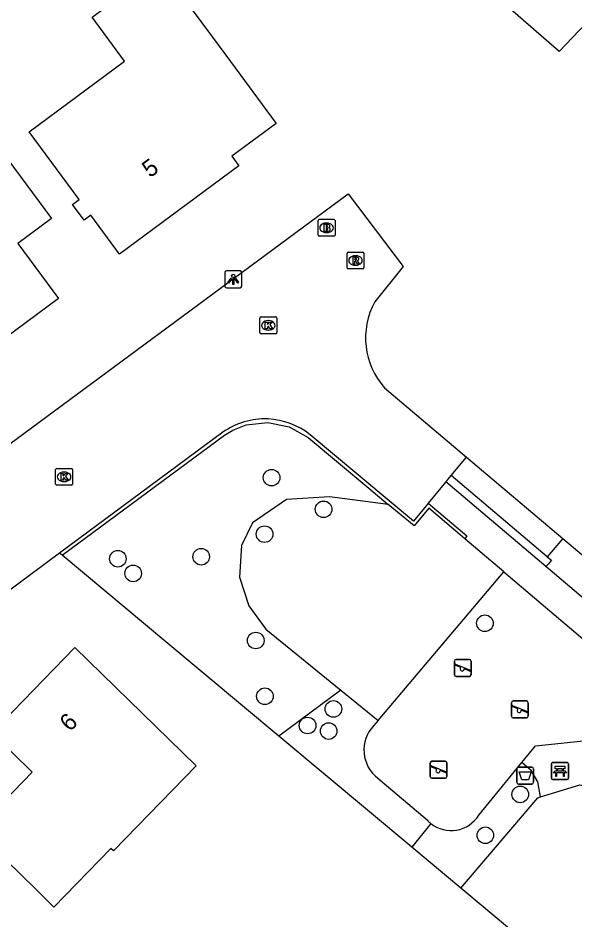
# Model space of a CAD drawing. Extents: x 157767 to 159171, y 387842 to 389425.
# Drawn here: x 158289 to 158321.9, y 388872.1 to 388925.3 of the extents above; entities that cross this region are included whole.
import ezdxf

# ---------------------------------------------------------------- set-up
doc = ezdxf.new("R2010")
doc.units = 0
for name, color, linetype in [('IMGEO_Afvalbak', 7, 'Continuous'), ('IMGEO_Bank', 7, 'Continuous'), ('IMGEO_Boom', 7, 'Continuous'), ('IMGEO_Brandkraan', 7, 'Continuous'), ('IMGEO_Groenvoorziening', 7, 'Continuous'), ('IMGEO_Haag', 7, 'Continuous'), ('IMGEO_Kolk', 7, 'Continuous'), ('IMGEO_Lichtpunt', 7, 'Continuous'), ('IMGEO_Pand', 7, 'Continuous'), ('IMGEO_Pand_nummerreeks', 7, 'Continuous'), ('IMGEO_Rijbaan_lokaal_open', 7, 'Continuous'), ('IMGEO_Rioolput', 7, 'Continuous'), ('IMGEO_Speelvoorziening', 7, 'Continuous'), ('IMGEO_Voetpad_open', 7, 'Continuous')]:
    doc.layers.add(name, color=color, linetype=linetype)

msp = doc.modelspace()

# ---------------------------------------------------------------- linework, layer by layer
at = {"layer": 'IMGEO_Afvalbak'}
for p, q in [((158318.46, 388880.183), (158318.46, 388880.983)), ((158318.46, 388880.983), (158318.46, 388880.183)), ((158318.56, 388881.083), (158319.35, 388881.083)), ((158319.35, 388881.083), (158318.56, 388881.083)), ((158319.45, 388880.983), (158319.45, 388880.183)), ((158319.45, 388880.183), (158319.45, 388880.983)), ((158319.35, 388880.083), (158318.56, 388880.083)), ((158318.56, 388880.083), (158319.35, 388880.083))]:
    msp.add_line(p, q, dxfattribs=at)
msp.add_lwpolyline([(158318.603, 388880.797), (158319.307, 388880.797), (158319.158, 388880.327), (158318.752, 388880.327), (158318.603, 388880.797)], dxfattribs=at)
for centre, start, end in [((158318.56, 388880.983), 90, 180), ((158318.56, 388880.983), 90, 180), ((158319.35, 388880.983), 0, 90), ((158319.35, 388880.983), 360, 90), ((158318.56, 388880.183), 180, 270), ((158318.56, 388880.183), 180, 270), ((158319.35, 388880.183), 270, 0), ((158319.35, 388880.183), 270, 0)]:
    msp.add_arc(centre, 0.1, start, end, dxfattribs=at)
at = {"layer": 'IMGEO_Bank'}
for p, q in [((158320.584, 388881.351), (158321.425, 388881.351)), ((158321.425, 388881.351), (158320.584, 388881.351)), ((158320.509, 388880.426), (158320.509, 388881.267)), ((158320.509, 388881.267), (158320.509, 388880.426)), ((158320.818, 388880.857), (158320.818, 388880.963)), ((158320.862, 388880.963), (158320.862, 388880.857)), ((158321.15, 388880.969), (158320.868, 388880.969)), ((158320.868, 388880.851), (158321.15, 388880.851)), ((158321.156, 388880.857), (158321.156, 388880.963)), ((158321.2, 388880.963), (158321.2, 388880.857)), ((158321.509, 388881.276), (158321.509, 388880.435)), ((158321.509, 388880.435), (158321.509, 388881.276)), ((158321.434, 388880.351), (158320.593, 388880.351)), ((158320.593, 388880.351), (158321.434, 388880.351)), ((158321.206, 388880.749), (158320.813, 388880.749))]:
    msp.add_line(p, q, dxfattribs=at)
for points in [[(158320.756, 388880.749), (158320.614, 388880.749), (158320.726, 388880.851), (158320.812, 388880.851)], [(158320.812, 388880.969), (158320.726, 388880.969), (158320.726, 388881.13), (158321.289, 388881.13), (158321.289, 388880.969), (158321.206, 388880.969)], [(158321.206, 388880.851), (158321.289, 388880.851), (158321.401, 388880.749), (158321.262, 388880.749)], [(158320.806, 388880.742), (158320.806, 388880.535), (158320.763, 388880.535), (158320.763, 388880.742)], [(158321.256, 388880.742), (158321.256, 388880.535), (158321.212, 388880.535), (158321.212, 388880.742)]]:
    msp.add_lwpolyline(points, dxfattribs=at)
for centre, radius, start, end in [((158320.587, 388881.273), 0.0779, 92.4484, 184.2845), ((158320.587, 388881.273), 0.0779, 92.4484, 184.2845), ((158321.431, 388881.273), 0.0779, 2.4484, 94.2845), ((158321.431, 388881.273), 0.0779, 2.4484, 94.2845), ((158320.811, 388880.962), 0.00671, 2.8957, 87.1043), ((158320.811, 388880.858), 0.00671, 272.8957, 357.1043), ((158320.868, 388880.962), 0.00671, 92.8957, 177.1043), ((158320.868, 388880.858), 0.00671, 182.8957, 267.1043), ((158321.15, 388880.962), 0.00671, 2.8957, 87.1043), ((158321.15, 388880.858), 0.00671, 272.8957, 357.1043), ((158321.207, 388880.962), 0.00671, 92.8957, 177.1043), ((158321.207, 388880.858), 0.00671, 182.8957, 267.1043), ((158320.587, 388880.429), 0.0779, 182.4484, 274.2845), ((158320.587, 388880.429), 0.0779, 182.4484, 274.2845), ((158320.756, 388880.742), 0.00671, 2.8957, 87.1043), ((158320.813, 388880.742), 0.00671, 92.8957, 177.1043), ((158321.205, 388880.742), 0.00671, 2.8957, 87.1043), ((158321.262, 388880.742), 0.00671, 92.8957, 177.1043), ((158321.431, 388880.429), 0.0779, 272.4484, 4.2845), ((158321.431, 388880.429), 0.0779, 272.4484, 4.2845)]:
    msp.add_arc(centre, radius, start, end, dxfattribs=at)
at = {"layer": 'IMGEO_Boom'}
for centre in [(158303.993, 388898.152), (158307.062, 388896.286), (158303.582, 388894.821), (158294.924, 388893.369), (158299.84, 388893.489), (158295.825, 388892.505), (158316.578, 388889.563), (158303.058, 388888.547), (158303.598, 388885.258), (158307.641, 388884.513), (158306.118, 388883.535), (158307.36, 388883.206), (158318.664, 388879.47), (158316.605, 388877.059)]:
    msp.add_circle(centre, 0.489, dxfattribs=at)
at = {"layer": 'IMGEO_Brandkraan'}
for p, q in [((158306.735, 388912.465), (158306.735, 388913.317)), ((158306.81, 388913.391), (158307.662, 388913.391)), ((158307.736, 388913.317), (158307.736, 388912.465)), ((158307.223, 388913.171), (158307.248, 388913.171)), ((158307.662, 388912.391), (158306.81, 388912.391)), ((158307.246, 388912.611), (158307.221, 388912.611))]:
    msp.add_line(p, q, dxfattribs=at)
for points in [[(158306.735, 388912.465), (158306.735, 388913.317)], [(158306.81, 388913.391), (158307.662, 388913.391)], [(158307.736, 388913.317), (158307.736, 388912.465)], [(158307.083, 388913.091), (158307.083, 388912.691), (158307.296, 388912.691)], [(158307.314, 388913.091), (158307.083, 388913.091)], [(158307.262, 388913.01), (158307.208, 388913.01), (158307.208, 388912.934)], [(158307.208, 388912.934), (158307.261, 388912.934)], [(158307.27, 388912.858), (158307.208, 388912.858), (158307.208, 388912.777)], [(158307.208, 388912.777), (158307.27, 388912.777)], [(158307.662, 388912.391), (158306.81, 388912.391)]]:
    msp.add_lwpolyline(points, dxfattribs=at)
for centre, radius, start, end in [((158306.812, 388913.315), 0.0765, 91.552, 178.448), ((158306.812, 388913.315), 0.0765, 91.552, 178.448), ((158307.66, 388913.315), 0.0765, 1.552, 88.448), ((158307.66, 388913.315), 0.0765, 1.552, 88.448), ((158307.263, 388912.972), 0.0379, 267.8285, 90.9355), ((158307.271, 388912.817), 0.0404, 269.8759, 90.5077), ((158307.302, 388912.942), 0.251, 268.6676, 293.5347), ((158307.318, 388912.946), 0.145, 59.4692, 91.5367), ((158307.343, 388912.993), 0.0922, 285.5137, 58.1501), ((158307.348, 388912.801), 0.105, 301.3115, 78.989), ((158306.812, 388912.467), 0.0765, 181.552, 268.448), ((158306.812, 388912.467), 0.0765, 181.552, 268.448), ((158307.66, 388912.467), 0.0765, 271.552, 358.448), ((158307.66, 388912.467), 0.0765, 271.552, 358.448)]:
    msp.add_arc(centre, radius, start, end, dxfattribs=at)
for centre, major_axis, ratio, start_param, end_param in [((158307.222, 388912.891), (-0.387, 0.002), 0.722429, 4.712389, 7.853982), ((158307.247, 388912.891), (-0.39, 0.002), 0.717154, 1.570796, 4.712389)]:
    msp.add_ellipse(centre, major_axis=major_axis, ratio=ratio, start_param=start_param, end_param=end_param, dxfattribs=at)
at = {"layer": 'IMGEO_Groenvoorziening'}
for points in [[(158315.486, 388899.369), (158321.174, 388894.573)], [(158310.88, 388896.575), (158307.405, 388897.022), (158304.869, 388896.864), (158302.875, 388895.482), (158302.219, 388894.146), (158302.105, 388892.289), (158302.649, 388890.59), (158303.645, 388889.22), (158308.073, 388885.626)], [(158321.174, 388894.573), (158320.261, 388893.488)], [(158321.174, 388894.573), (158332.006, 388885.44)], [(158304.422, 388882.902), (158297.761, 388888.464), (158291.64, 388893.575)], [(158310.278, 388883.836), (158317.697, 388892.602)], [(158308.073, 388885.626), (158304.422, 388882.902)], [(158308.073, 388885.626), (158310.278, 388883.836)], [(158310.278, 388883.836), (158310.005, 388883.513)], [(158312.265, 388876.354), (158304.422, 388882.902)], [(158316.213, 388878.241), (158318.755, 388881.345)], [(158310.265, 388880.425), (158313.164, 388877.968)], [(158313.389, 388877.755), (158312.265, 388876.354)], [(158315.168, 388873.93), (158312.265, 388876.354)]]:
    msp.add_lwpolyline(points, dxfattribs=at)
for centre, radius, start, end in [((158311.521, 388882.086), 2.082, 136.7158, 232.9097), ((158314.586, 388879.248), 1.913, 231.2726, 328.2569), ((158314.571, 388879.229), 1.889, 221.8663, 231.2724)]:
    msp.add_arc(centre, radius, start, end, dxfattribs=at)
at = {"layer": 'IMGEO_Haag'}
for points in [[(158291.64, 388893.575), (158301.224, 388900.66), (158301.702, 388900.952), (158302.496, 388901.265), (158303.771, 388901.412), (158305.025, 388901.156), (158306.147, 388900.523), (158309.73, 388897.534), (158310.88, 388896.575)], [(158320.261, 388893.488), (158314.597, 388898.288)], [(158315.394, 388894.552), (158313.264, 388896.355), (158312.401, 388895.306), (158310.88, 388896.575)], [(158291.64, 388893.575), (158291.561, 388893.641), (158291.482, 388893.707)], [(158320.261, 388893.488), (158320.502, 388893.284), (158320.31, 388893.057), (158320.245, 388892.981), (158320.179, 388892.903)]]:
    msp.add_lwpolyline(points, dxfattribs=at)
at = {"layer": 'IMGEO_Kolk'}
for p, q in [((158303.3, 388906.707), (158303.3, 388907.559)), ((158303.375, 388907.633), (158304.227, 388907.633)), ((158303.788, 388907.413), (158303.813, 388907.413)), ((158304.301, 388907.559), (158304.301, 388906.707)), ((158303.811, 388906.853), (158303.786, 388906.853)), ((158304.227, 388906.633), (158303.375, 388906.633)), ((158291.251, 388897.774), (158291.251, 388898.626)), ((158291.326, 388898.7), (158292.178, 388898.7)), ((158291.739, 388898.48), (158291.764, 388898.48)), ((158292.252, 388898.626), (158292.252, 388897.774)), ((158291.762, 388897.92), (158291.737, 388897.92)), ((158292.178, 388897.7), (158291.326, 388897.7))]:
    msp.add_line(p, q, dxfattribs=at)
for points in [[(158303.3, 388906.707), (158303.3, 388907.559)], [(158303.375, 388907.633), (158304.227, 388907.633)], [(158304.301, 388907.559), (158304.301, 388906.707)], [(158303.621, 388907.333), (158303.744, 388907.333), (158303.744, 388907.182), (158303.874, 388907.333), (158304.038, 388907.333), (158303.892, 388907.182), (158304.045, 388906.933), (158303.893, 388906.933), (158303.808, 388907.097), (158303.744, 388907.03), (158303.744, 388906.933), (158303.621, 388906.933), (158303.621, 388907.333)], [(158304.227, 388906.633), (158303.375, 388906.633)], [(158291.251, 388897.774), (158291.251, 388898.626)], [(158291.326, 388898.7), (158292.178, 388898.7)], [(158291.572, 388898.4), (158291.695, 388898.4), (158291.695, 388898.249), (158291.825, 388898.4), (158291.989, 388898.4), (158291.843, 388898.249), (158291.996, 388898), (158291.844, 388898), (158291.759, 388898.164), (158291.695, 388898.097), (158291.695, 388898), (158291.572, 388898), (158291.572, 388898.4)], [(158292.252, 388898.626), (158292.252, 388897.774)], [(158292.178, 388897.7), (158291.326, 388897.7)]]:
    msp.add_lwpolyline(points, dxfattribs=at)
for centre, start, end in [((158303.377, 388907.557), 91.552, 178.448), ((158303.377, 388907.557), 91.552, 178.448), ((158304.225, 388907.557), 1.552, 88.448), ((158304.225, 388907.557), 1.552, 88.448), ((158303.377, 388906.709), 181.552, 268.448), ((158303.377, 388906.709), 181.552, 268.448), ((158304.225, 388906.709), 271.552, 358.448), ((158304.225, 388906.709), 271.552, 358.448), ((158291.328, 388898.624), 91.552, 178.448), ((158291.328, 388898.624), 91.552, 178.448), ((158292.176, 388898.624), 1.552, 88.448), ((158292.176, 388898.624), 1.552, 88.448), ((158291.328, 388897.776), 181.552, 268.448), ((158291.328, 388897.776), 181.552, 268.448), ((158292.176, 388897.776), 271.552, 358.448), ((158292.176, 388897.776), 271.552, 358.448)]:
    msp.add_arc(centre, 0.0765, start, end, dxfattribs=at)
for centre, major_axis, ratio, start_param, end_param in [((158303.787, 388907.133), (-0.387, 0.002), 0.722429, 4.712389, 7.853982), ((158303.812, 388907.133), (-0.39, 0.002), 0.717154, 1.570796, 4.712389), ((158291.738, 388898.2), (-0.387, 0.002), 0.722429, 4.712389, 7.853982), ((158291.763, 388898.2), (-0.39, 0.002), 0.717154, 1.570796, 4.712389)]:
    msp.add_ellipse(centre, major_axis=major_axis, ratio=ratio, start_param=start_param, end_param=end_param, dxfattribs=at)
at = {"layer": 'IMGEO_Lichtpunt'}
for p, q in [((158301.233, 388910.255), (158301.233, 388909.448)), ((158301.233, 388910.255), (158301.233, 388909.448)), ((158302.135, 388910.35), (158301.327, 388910.35)), ((158302.135, 388910.35), (158301.327, 388910.35)), ((158302.229, 388909.448), (158302.229, 388910.255)), ((158302.229, 388909.448), (158302.229, 388910.255)), ((158301.327, 388909.354), (158302.135, 388909.354)), ((158301.327, 388909.354), (158302.135, 388909.354))]:
    msp.add_line(p, q, dxfattribs=at)
for points in [[(158301.607, 388909.919), (158301.646, 388909.891), (158301.458, 388909.629), (158301.42, 388909.656), (158301.607, 388909.919)], [(158301.709, 388909.871), (158301.756, 388909.871), (158301.756, 388909.549), (158301.709, 388909.549), (158301.709, 388909.871)], [(158301.819, 388909.891), (158301.857, 388909.918), (158302.044, 388909.656), (158302.005, 388909.628), (158301.819, 388909.891)]]:
    msp.add_lwpolyline(points, dxfattribs=at)
msp.add_circle((158301.732, 388910.053), 0.0994, dxfattribs=at)
for centre, start, end in [((158301.327, 388910.255), 90, 180), ((158301.327, 388910.255), 90, 180), ((158302.135, 388910.255), 0, 90), ((158302.135, 388910.255), 0, 90), ((158301.327, 388909.448), 180, 270), ((158301.327, 388909.448), 180, 270), ((158302.135, 388909.448), 270, 0), ((158302.135, 388909.448), 270, 360)]:
    msp.add_arc(centre, 0.0946, start, end, dxfattribs=at)
at = {"layer": 'IMGEO_Pand'}
for points in [[(158316.419, 388927.264), (158318.301, 388929.248), (158315.073, 388932.776), (158314.525, 388933.375), (158314.963, 388933.775), (158310.437, 388938.721), (158311.955, 388940.11), (158315.643, 388943.485), (158318.956, 388939.864), (158318.622, 388939.557), (158319.802, 388938.267), (158322.657, 388940.88), (158328.723, 388934.249), (158325.035, 388930.874), (158324.297, 388930.198), (158326.06, 388928.652), (158320.964, 388923.279), (158316.419, 388927.264)], [(158304.269, 388919.048), (158301.642, 388917.107), (158302.058, 388916.544), (158295.019, 388911.342), (158293.33, 388913.628), (158292.936, 388913.337), (158292.247, 388914.269), (158292.641, 388914.56), (158289.689, 388918.554), (158295.317, 388922.712), (158293.401, 388925.305), (158297.44, 388928.289), (158301.297, 388923.069), (158304.269, 388919.048)], [(158291.413, 388908.713), (158284.986, 388903.964), (158282.014, 388907.986), (158279.654, 388911.18), (158277.71, 388913.81), (158277.644, 388914.423), (158280.208, 388916.317), (158280.893, 388915.831), (158286.294, 388919.822), (158288.041, 388917.458), (158291.012, 388913.436), (158289.014, 388911.96), (158291.413, 388908.713)], [(158286.518, 388877.347), (158289.873, 388880.788), (158287.495, 388883.106), (158292.393, 388888.129), (158299.551, 388881.149), (158296.061, 388877.57), (158294.66, 388876.133), (158294.514, 388876.275), (158291.152, 388872.828), (158290.097, 388873.856), (158286.518, 388877.347)]]:
    msp.add_lwpolyline(points, dxfattribs=at)
at = {"layer": 'IMGEO_Rijbaan_lokaal_open'}
for points in [[(158248.771, 388873.283), (158251.619, 388872.869), (158308.503, 388914.903), (158311.764, 388910.605), (158310.078, 388908.525)], [(158310.65, 388903.446), (158315.486, 388899.369)], [(158301.112, 388900.826), (158291.482, 388893.707)], [(158313.24, 388896.639), (158313.112, 388896.484), (158312.374, 388895.589), (158306.264, 388900.686)], [(158314.597, 388898.288), (158315.486, 388899.369)], [(158314.279, 388897.902), (158313.24, 388896.639)], [(158314.279, 388897.902), (158314.343, 388897.98), (158314.407, 388898.057), (158314.597, 388898.288)], [(158291.482, 388893.707), (158255.376, 388866.868), (158255.05, 388864.819)]]:
    msp.add_lwpolyline(points, dxfattribs=at)
for centre, radius, start, end in [((158314.011, 388906.396), 4.473, 151.5788, 221.2725), ((158303.596, 388897.322), 4.295, 87.5011, 125.3338), ((158303.597, 388897.333), 4.284, 51.5078, 87.5168)]:
    msp.add_arc(centre, radius, start, end, dxfattribs=at)
at = {"layer": 'IMGEO_Rioolput'}
for p, q in [((158308.444, 388910.534), (158308.444, 388911.386)), ((158308.519, 388911.46), (158309.371, 388911.46)), ((158308.932, 388911.24), (158308.957, 388911.24)), ((158309.445, 388911.386), (158309.445, 388910.534)), ((158308.955, 388910.68), (158308.93, 388910.68)), ((158309.371, 388910.46), (158308.519, 388910.46))]:
    msp.add_line(p, q, dxfattribs=at)
for points in [[(158308.444, 388910.534), (158308.444, 388911.386)], [(158308.519, 388911.46), (158309.371, 388911.46)], [(158309.033, 388911.158), (158308.781, 388911.16), (158308.781, 388910.76)], [(158309.445, 388911.386), (158309.445, 388910.534)], [(158308.781, 388910.76), (158308.905, 388910.76), (158308.905, 388910.922), (158308.916, 388910.922)], [(158308.959, 388911.079), (158308.905, 388911.079), (158308.905, 388910.998)], [(158308.905, 388910.998), (158308.957, 388910.998)], [(158308.963, 388910.893), (158309.034, 388910.76), (158309.174, 388910.76), (158309.109, 388910.886)], [(158309.371, 388910.46), (158308.519, 388910.46)]]:
    msp.add_lwpolyline(points, dxfattribs=at)
for centre, radius, start, end in [((158308.521, 388911.384), 0.0765, 91.552, 178.448), ((158308.521, 388911.384), 0.0765, 91.552, 178.448), ((158309.032, 388911.048), 0.109, 350.3612, 89.416), ((158309.369, 388911.384), 0.0765, 1.552, 88.448), ((158309.369, 388911.384), 0.0765, 1.552, 88.448), ((158308.915, 388910.869), 0.0533, 26.0293, 88.6989), ((158308.941, 388911.187), 0.19, 274.7715, 282.9687), ((158308.965, 388910.983), 0.0964, 77.0061, 93.1865), ((158308.979, 388911.04), 0.0378, 276.6634, 79.6772), ((158309.03, 388911.048), 0.112, 277.5842, 350.9817), ((158309.014, 388910.833), 0.108, 29.5134, 73.7905), ((158308.521, 388910.536), 0.0765, 181.552, 268.448), ((158308.521, 388910.536), 0.0765, 181.552, 268.448), ((158309.369, 388910.536), 0.0765, 271.552, 358.448), ((158309.369, 388910.536), 0.0765, 271.552, 358.448)]:
    msp.add_arc(centre, radius, start, end, dxfattribs=at)
for centre, major_axis, ratio, start_param, end_param in [((158308.931, 388910.96), (-0.387, 0.002), 0.722429, 4.712389, 7.853982), ((158308.956, 388910.96), (-0.39, 0.002), 0.717154, 1.570796, 4.712389)]:
    msp.add_ellipse(centre, major_axis=major_axis, ratio=ratio, start_param=start_param, end_param=end_param, dxfattribs=at)
at = {"layer": 'IMGEO_Speelvoorziening'}
for p, q in [((158314.776, 388886.53), (158314.776, 388887.33)), ((158314.776, 388887.33), (158314.776, 388886.53)), ((158314.845, 388887.155), (158315.721, 388886.802)), ((158314.876, 388887.43), (158315.666, 388887.43)), ((158315.666, 388887.43), (158314.876, 388887.43)), ((158315.766, 388887.33), (158315.766, 388886.53)), ((158315.766, 388886.53), (158315.766, 388887.33)), ((158315.159, 388886.958), (158314.82, 388887.095)), ((158315.697, 388886.742), (158315.357, 388886.879)), ((158315.666, 388886.43), (158314.876, 388886.43)), ((158314.876, 388886.43), (158315.666, 388886.43)), ((158318.14, 388884.08), (158318.14, 388884.88)), ((158318.14, 388884.88), (158318.14, 388884.08)), ((158318.523, 388884.508), (158318.184, 388884.645)), ((158318.209, 388884.705), (158319.085, 388884.352)), ((158318.24, 388884.98), (158319.03, 388884.98)), ((158319.03, 388884.98), (158318.24, 388884.98)), ((158319.13, 388884.88), (158319.13, 388884.08)), ((158319.13, 388884.08), (158319.13, 388884.88)), ((158319.03, 388883.98), (158318.24, 388883.98)), ((158318.24, 388883.98), (158319.03, 388883.98)), ((158319.061, 388884.292), (158318.721, 388884.429)), ((158313.35, 388880.526), (158313.35, 388881.326)), ((158313.35, 388881.326), (158313.35, 388880.526)), ((158313.45, 388881.426), (158314.24, 388881.426)), ((158314.24, 388881.426), (158313.45, 388881.426)), ((158314.34, 388881.326), (158314.34, 388880.526)), ((158314.34, 388880.526), (158314.34, 388881.326)), ((158313.733, 388880.954), (158313.394, 388881.091)), ((158313.419, 388881.151), (158314.295, 388880.798)), ((158314.271, 388880.738), (158313.931, 388880.875)), ((158314.24, 388880.426), (158313.45, 388880.426)), ((158313.45, 388880.426), (158314.24, 388880.426))]:
    msp.add_line(p, q, dxfattribs=at)
for centre, radius, start, end in [((158314.876, 388887.33), 0.1, 90, 180), ((158314.876, 388887.33), 0.1, 90, 180), ((158314.833, 388887.125), 0.0327, 68.078, 248.078), ((158315.666, 388887.33), 0.1, 0, 90), ((158315.666, 388887.33), 0.1, 360, 90), ((158315.238, 388886.868), 0.12, 130.9928, 5.1632), ((158315.709, 388886.772), 0.0327, 248.078, 68.078), ((158314.876, 388886.53), 0.1, 180, 270), ((158314.876, 388886.53), 0.1, 180, 270), ((158315.666, 388886.53), 0.1, 270, 0), ((158315.666, 388886.53), 0.1, 270, 0), ((158318.24, 388884.88), 0.1, 90, 180), ((158318.24, 388884.88), 0.1, 90, 180), ((158318.197, 388884.675), 0.0327, 68.078, 248.078), ((158318.602, 388884.418), 0.12, 130.9928, 5.1632), ((158319.03, 388884.88), 0.1, 0, 90), ((158319.03, 388884.88), 0.1, 360, 90), ((158318.24, 388884.08), 0.1, 180, 270), ((158318.24, 388884.08), 0.1, 180, 270), ((158319.03, 388884.08), 0.1, 270, 0), ((158319.03, 388884.08), 0.1, 270, 0), ((158319.073, 388884.322), 0.0327, 248.078, 68.078), ((158313.45, 388881.326), 0.1, 90, 180), ((158313.45, 388881.326), 0.1, 90, 180), ((158314.24, 388881.326), 0.1, 0, 90), ((158314.24, 388881.326), 0.1, 360, 90), ((158313.407, 388881.121), 0.0327, 68.078, 248.078), ((158313.812, 388880.864), 0.12, 130.9928, 5.1632), ((158314.283, 388880.768), 0.0327, 248.078, 68.078), ((158313.45, 388880.526), 0.1, 180, 270), ((158313.45, 388880.526), 0.1, 180, 270), ((158314.24, 388880.526), 0.1, 270, 0), ((158314.24, 388880.526), 0.1, 270, 0)]:
    msp.add_arc(centre, radius, start, end, dxfattribs=at)
at = {"layer": 'IMGEO_Voetpad_open'}
for points in [[(158320.179, 388892.903), (158314.279, 388897.902)], [(158313.24, 388896.639), (158315.515, 388894.712), (158315.394, 388894.552)], [(158317.697, 388892.602), (158315.394, 388894.552)], [(158317.697, 388892.602), (158318.994, 388891.503), (158327.374, 388884.406), (158327.414, 388884.366)], [(158330.735, 388883.958), (158320.179, 388892.903)], [(158318.755, 388881.345), (158319.571, 388882.341), (158322.761, 388882.67), (158324.559, 388881.185)], [(158319.866, 388879.324), (158322.182, 388880.036), (158324.223, 388879.628), (158326.355, 388878.586), (158329.549, 388882.567)], [(158319.866, 388879.324), (158319.697, 388880.219), (158319.299, 388880.87), (158318.755, 388881.345)], [(158315.168, 388873.93), (158319.706, 388879.275), (158319.866, 388879.324)], [(158336.583, 388868.029), (158330.688, 388860.972), (158315.168, 388873.93)]]:
    msp.add_lwpolyline(points, dxfattribs=at)

# ---------------------------------------------------------------- texts
at = {"layer": 'IMGEO_Pand_nummerreeks'}
for s, rotation, p in [('5', 36.4653, (158296.819, 388915.806)), ('6', 45.7219, (158292.099, 388883.13))]:
    msp.add_text(s, height=1, rotation=rotation, dxfattribs=at).set_placement(p)

doc.saveas('drawing.dxf')
